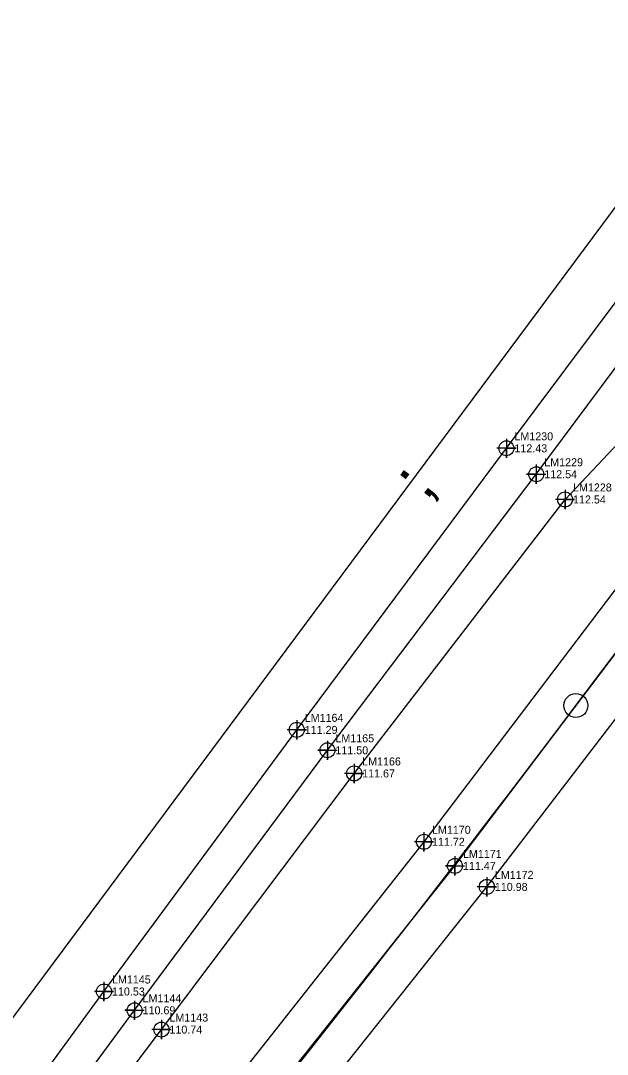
# Model space of a CAD drawing. Extents: x 2262665 to 2270527, y 505476 to 514960.
# Drawn here: x 2263223.7 to 2263406.8, y 506272.7 to 506595.7 of the extents above; entities that cross this region are included whole.
import ezdxf

# ---------------------------------------------------------------- set-up
doc = ezdxf.new("R2010")
doc.units = 0
for name, color, linetype in [('Exist Horizontal Alignment', 7, 'Continuous'), ('Exist Property Line', 7, 'Continuous'), ('Exist Right of Way Control of Access CA Symbol CELL', 7, 'Continuous'), ('Exist Right of Way Control of Access Line', 7, 'Continuous'), ('Exist Roads EOP', 7, 'Continuous'), ('Exist Roads EOP Cogo Elevation', 7, 'Continuous'), ('Exist Roads EOP Cogo Number', 7, 'Continuous'), ('Exist Roads EOP Cogo Point CELL', 7, 'Continuous'), ('Exist Roads EOT', 7, 'Continuous'), ('Exist Roads EOT Cogo Elevation', 7, 'Continuous'), ('Exist Roads EOT Cogo Number', 7, 'Continuous'), ('Exist Roads EOT Cogo Point CELL', 7, 'Continuous')]:
    doc.layers.add(name, color=color, linetype=linetype)

msp = doc.modelspace()

# ---------------------------------------------------------------- linework, layer by layer
at = {"layer": 'Exist Horizontal Alignment'}
msp.add_line((2263397.02, 506381.71), (2263483.66, 506496.77), dxfattribs=at)
msp.add_circle((2263397.02, 506381.71), 3.75, dxfattribs=at)
msp.add_arc((2258819.62, 509828.48), 5730, 317.448927, 323.020357, dxfattribs=at)
at = {"layer": 'Exist Property Line'}
msp.add_arc((2258819.62, 509828.48), 5730, 317.448927, 323.020357, dxfattribs=at)
at = {"layer": 'Exist Right of Way Control of Access CA Symbol CELL'}
msp.add_line((2263348.77, 506455.86), (2263348.77, 506455.86), dxfattribs=at)
at = {"layer": 'Exist Right of Way Control of Access Line'}
msp.add_line((2262846.21, 505779.22), (2263815.44, 507084.16), dxfattribs=at)
at = {"layer": 'Exist Roads EOP'}
for points in [[(2262733.48, 505545.24), (2262797.01, 505631.48), (2262859.53, 505714.33), (2262926.3, 505797.38), (2262991.13, 505875.23), (2263058.78, 505953.79), (2263118.71, 506021.87), (2263184.49, 506097.77), (2263245.68, 506170.99), (2263308.68, 506248.82), (2263369.24, 506325.05), (2263435.02, 506410.87), (2263492.86, 506487.18), (2263566.07, 506582.9), (2263633.6, 506668.21)], [(2262712.42, 505560.19), (2262777.34, 505647.11), (2262838.53, 505729.2), (2262901.56, 505814.46), (2262963.28, 505898.52), (2263023.7, 505982.16), (2263078.29, 506057.92), (2263135.37, 506136.73), (2263192.64, 506214.27), (2263249.74, 506292.37), (2263309.9, 506374.11), (2263375.35, 506462.06), (2263431.28, 506536.92), (2263504.18, 506632.38)], [(2263036.04, 505973.27), (2263092.15, 506048.35), (2263150.53, 506124.9), (2263208.9, 506202.65), (2263267.67, 506280.47), (2263327.83, 506360.49), (2263393.65, 506446.08), (2263410.4, 506463.92), (2263422.1, 506476.69), (2263428.37, 506478.73), (2263436.89, 506473.85), (2263438.99, 506468.6), (2263437.64, 506463.99), (2263428.77, 506447.61), (2263415.68, 506426.29), (2263349.62, 506339.14), (2263289.56, 506262.97), (2263227.15, 506186.08), (2263165.68, 506113.01), (2263101.6, 506039.25), (2263040.85, 505970.13)]]:
    msp.add_lwpolyline(points, dxfattribs=at)
at = {"layer": 'Exist Roads EOP Cogo Point CELL'}
for points in [[(2263375.35, 506465.06), (2263375.35, 506459.06), (2263375.35, 506462.06), (2263378.35, 506462.06), (2263372.35, 506462.06)], [(2263393.65, 506449.08), (2263393.65, 506443.08), (2263393.65, 506446.08), (2263396.65, 506446.08), (2263390.65, 506446.08)], [(2263309.9, 506377.11), (2263309.9, 506371.11), (2263309.9, 506374.11), (2263312.9, 506374.11), (2263306.9, 506374.11)], [(2263327.83, 506363.49), (2263327.83, 506357.49), (2263327.83, 506360.49), (2263330.83, 506360.49), (2263324.83, 506360.49)], [(2263349.62, 506342.14), (2263349.62, 506336.14), (2263349.62, 506339.14), (2263352.62, 506339.14), (2263346.62, 506339.14)], [(2263369.24, 506328.05), (2263369.24, 506322.05), (2263369.24, 506325.05), (2263372.24, 506325.05), (2263366.24, 506325.05)], [(2263249.74, 506295.37), (2263249.74, 506289.37), (2263249.74, 506292.37), (2263252.74, 506292.37), (2263246.74, 506292.37)], [(2263267.67, 506283.47), (2263267.67, 506277.47), (2263267.67, 506280.47), (2263270.67, 506280.47), (2263264.67, 506280.47)]]:
    msp.add_lwpolyline(points, dxfattribs=at)
for centre in [(2263375.35, 506462.06), (2263393.65, 506446.08), (2263309.9, 506374.11), (2263327.83, 506360.49), (2263349.62, 506339.14), (2263369.24, 506325.05), (2263249.74, 506292.37), (2263267.67, 506280.47)]:
    msp.add_circle(centre, 2.34, dxfattribs=at)
at = {"layer": 'Exist Roads EOT'}
for points in [[(2262974.67, 505890.18), (2263029.96, 505977.46), (2263085.9, 506053.49), (2263144.56, 506130.39), (2263201.7, 506208.4), (2263259.29, 506286.49), (2263319.47, 506367.72), (2263384.67, 506453.96), (2263441.56, 506530.42), (2263514.19, 506624.81), (2263582.48, 506711.18), (2263662.29, 506806.28), (2263728.31, 506881.99), (2263800.44, 506961.7), (2263872.73, 507038.89), (2263943.04, 507111.74), (2264010.4, 507179.35), (2264086.35, 507252.71), (2264163.91, 507324.08), (2264231.29, 507384.52), (2264276.65, 507423.96), (2264355.6, 507490.59), (2264438.39, 507557.92)], [(2262848.91, 505722.2), (2262915.03, 505805.61), (2262981.42, 505884.81), (2263049.74, 505962.31), (2263110.41, 506031.31), (2263174.89, 506105.38), (2263236.35, 506178.72), (2263299.06, 506255.93), (2263359.29, 506331.6), (2263424.71, 506418.16), (2263482.46, 506495.16), (2263556.15, 506590.57), (2263624.13, 506675.94)]]:
    msp.add_lwpolyline(points, dxfattribs=at)
at = {"layer": 'Exist Roads EOT Cogo Point CELL'}
for points in [[(2263384.67, 506456.96), (2263384.67, 506450.96), (2263384.67, 506453.96), (2263381.67, 506453.96), (2263387.67, 506453.96)], [(2263319.47, 506370.72), (2263319.47, 506364.72), (2263319.47, 506367.72), (2263316.47, 506367.72), (2263322.47, 506367.72)], [(2263359.29, 506334.6), (2263359.29, 506328.6), (2263359.29, 506331.6), (2263356.29, 506331.6), (2263362.29, 506331.6)], [(2263259.29, 506289.49), (2263259.29, 506283.49), (2263259.29, 506286.49), (2263256.29, 506286.49), (2263262.29, 506286.49)]]:
    msp.add_lwpolyline(points, dxfattribs=at)
for centre in [(2263384.67, 506453.96), (2263319.47, 506367.72), (2263359.29, 506331.6), (2263259.29, 506286.49)]:
    msp.add_circle(centre, 2.34, dxfattribs=at)

# ---------------------------------------------------------------- texts
at = {"layer": 'Exist Right of Way Control of Access CA Symbol CELL'}
msp.add_text(';', height=15, rotation=53.3973, dxfattribs=at).set_placement((2263350.32, 506445.37))
at = {"layer": 'Exist Roads EOP Cogo Elevation'}
for s, p in [('112.43', (2263377.85, 506460.81)), ('112.54', (2263396.15, 506444.83)), ('111.29', (2263312.4, 506372.86)), ('111.67', (2263330.33, 506359.24)), ('111.72', (2263352.12, 506337.89)), ('110.98', (2263371.74, 506323.8)), ('110.53', (2263252.24, 506291.12)), ('110.74', (2263270.17, 506279.22))]:
    msp.add_text(s, height=2.5, dxfattribs=at).set_placement(p)
at = {"layer": 'Exist Roads EOP Cogo Number'}
for s, p in [('LM1230', (2263377.85, 506464.56)), ('LM1228', (2263396.15, 506448.58)), ('LM1164', (2263312.4, 506376.61)), ('LM1166', (2263330.33, 506362.99)), ('LM1170', (2263352.12, 506341.64)), ('LM1172', (2263371.74, 506327.55)), ('LM1145', (2263252.24, 506294.87)), ('LM1143', (2263270.17, 506282.97))]:
    msp.add_text(s, height=2.5, dxfattribs=at).set_placement(p)
at = {"layer": 'Exist Roads EOT Cogo Elevation'}
for s, p in [('112.54', (2263387.17, 506452.71)), ('111.50', (2263321.97, 506366.47)), ('111.47', (2263361.79, 506330.35)), ('110.69', (2263261.79, 506285.24))]:
    msp.add_text(s, height=2.5, dxfattribs=at).set_placement(p)
at = {"layer": 'Exist Roads EOT Cogo Number'}
for s, p in [('LM1229', (2263387.17, 506456.46)), ('LM1165', (2263321.97, 506370.22)), ('LM1171', (2263361.79, 506334.1)), ('LM1144', (2263261.79, 506288.99))]:
    msp.add_text(s, height=2.5, dxfattribs=at).set_placement(p)

doc.saveas('drawing.dxf')
